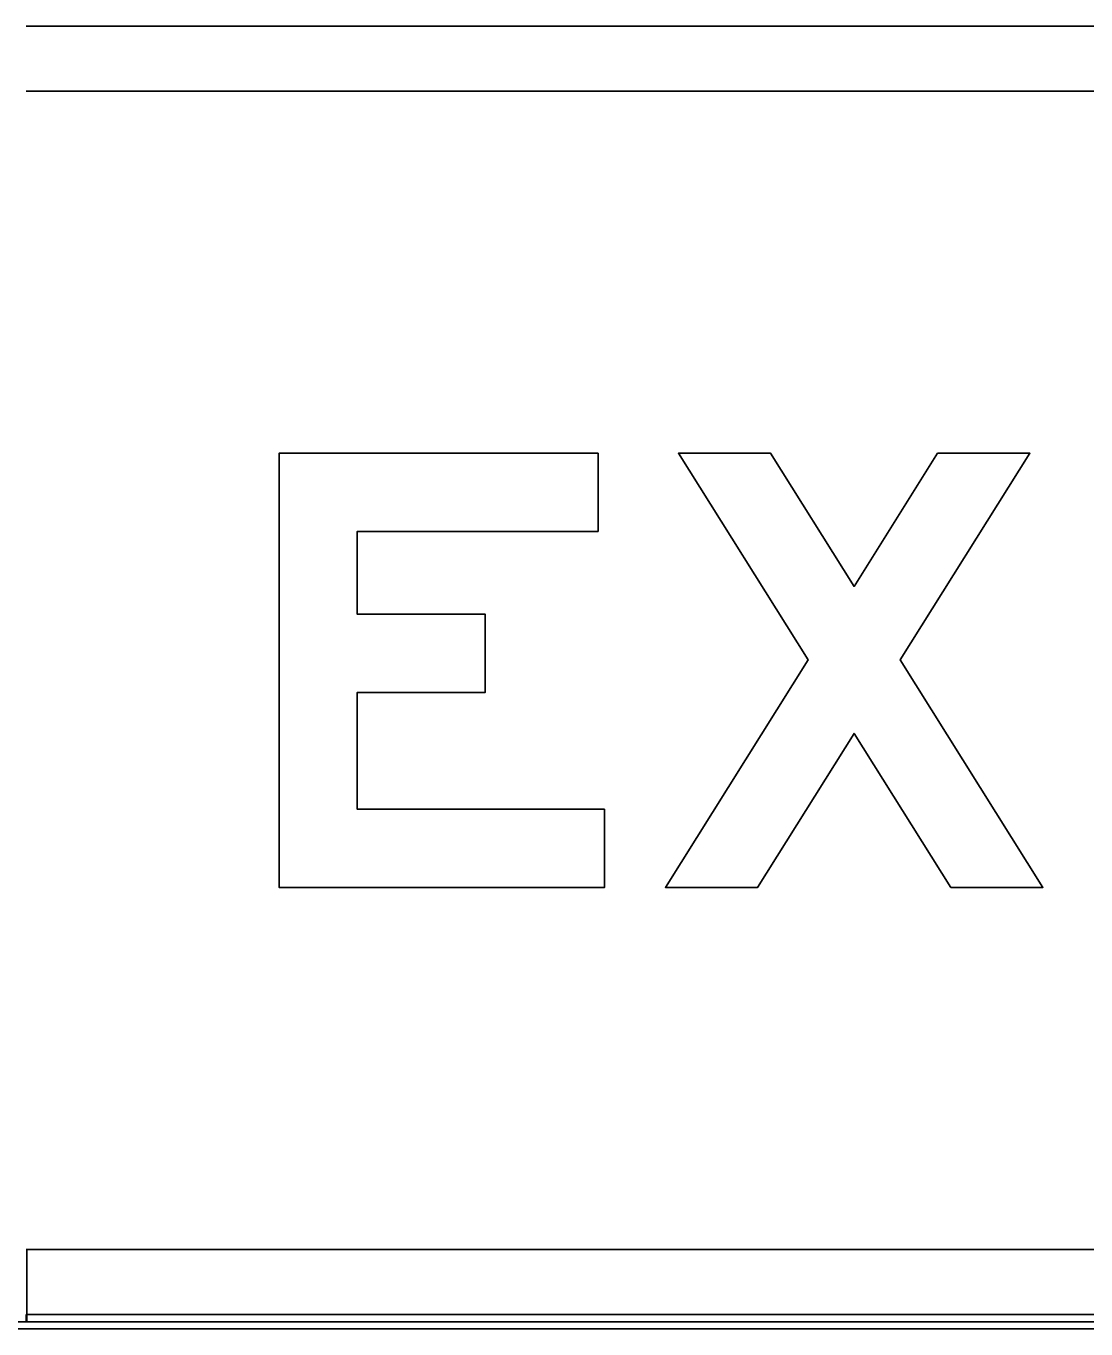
# Model space of a CAD drawing. Extents: x 2149961 to 2150220, y 145114 to 145240.
# Drawn here: x 2149975.759 to 2149978.202, y 145165.902 to 145168.903 of the extents above; entities that cross this region are included whole.
import ezdxf

# ---------------------------------------------------------------- set-up
doc = ezdxf.new("R2010")
doc.units = 0
for name, color, linetype in [('GSBWFILL', 7, 'Continuous'), ('GSCOLORFILL', 7, 'Continuous'), ('GSOUTLINE', 7, 'Continuous')]:
    doc.layers.add(name, color=color, linetype=linetype)

msp = doc.modelspace()

# ---------------------------------------------------------------- linework, layer by layer
at = {"layer": 'GSBWFILL'}
for p, q in [((2149975.7593, 145168.7531), (2149987.4262, 145168.7531)), ((2149987.4262, 145166.0855), (2149975.7609, 145166.0855)), ((2149975.7609, 145166.0855), (2149975.7609, 145165.9188)), ((2149987.0928, 145165.919), (2149974.0928, 145165.919)), ((2149975.7609, 145165.9188), (2149987.4262, 145165.9188))]:
    msp.add_line(p, q, dxfattribs=at)
for points in [[(2149977.0926, 145167.0993), (2149976.5226, 145167.0993), (2149976.5226, 145167.3683), (2149976.8176, 145167.3683), (2149976.8176, 145167.5483), (2149976.5226, 145167.5483), (2149976.5226, 145167.7393), (2149977.0776, 145167.7393), (2149977.0776, 145167.9193), (2149976.3426, 145167.9193), (2149976.3426, 145166.9193), (2149977.0926, 145166.9193)], [(2149977.8901, 145166.9193), (2149977.6676, 145167.2739), (2149977.4451, 145166.9193), (2149977.2326, 145166.9193), (2149977.5614, 145167.4432), (2149977.2626, 145167.9193), (2149977.4751, 145167.9193), (2149977.6676, 145167.6125), (2149977.8601, 145167.9193), (2149978.0726, 145167.9193), (2149977.7739, 145167.4432), (2149978.1026, 145166.9193)]]:
    msp.add_lwpolyline(points, close=True, dxfattribs=at)
at = {"layer": 'GSCOLORFILL'}
for p, q in [((2149975.7593, 145168.9031), (2149987.4262, 145168.9031)), ((2149975.7593, 145168.7531), (2149987.4262, 145168.7531)), ((2149987.4262, 145166.0855), (2149975.7609, 145166.0855)), ((2149975.7609, 145166.0855), (2149975.7609, 145165.9188)), ((2149987.4262, 145165.9355), (2149975.7594, 145165.9355)), ((2149975.7594, 145165.9355), (2149975.7594, 145165.9188)), ((2149987.0928, 145165.919), (2149974.0928, 145165.919)), ((2149987.0928, 145165.919), (2149974.0928, 145165.919)), ((2149987.0928, 145165.919), (2149974.0928, 145165.919)), ((2149975.7593, 145165.9188), (2149987.4262, 145165.9188)), ((2149975.7594, 145165.9188), (2149987.4262, 145165.9188)), ((2149975.7609, 145165.9188), (2149987.4262, 145165.9188)), ((2149974.0928, 145165.9023), (2149987.0928, 145165.9023))]:
    msp.add_line(p, q, dxfattribs=at)
for points in [[(2149977.0926, 145167.0993), (2149976.5226, 145167.0993), (2149976.5226, 145167.3683), (2149976.8176, 145167.3683), (2149976.8176, 145167.5483), (2149976.5226, 145167.5483), (2149976.5226, 145167.7393), (2149977.0776, 145167.7393), (2149977.0776, 145167.9193), (2149976.3426, 145167.9193), (2149976.3426, 145166.9193), (2149977.0926, 145166.9193)], [(2149977.8901, 145166.9193), (2149977.6676, 145167.2739), (2149977.4451, 145166.9193), (2149977.2326, 145166.9193), (2149977.5614, 145167.4432), (2149977.2626, 145167.9193), (2149977.4751, 145167.9193), (2149977.6676, 145167.6125), (2149977.8601, 145167.9193), (2149978.0726, 145167.9193), (2149977.7739, 145167.4432), (2149978.1026, 145166.9193)]]:
    msp.add_lwpolyline(points, close=True, dxfattribs=at)
at = {"layer": 'GSOUTLINE'}
for p, q in [((2149987.4262, 145168.7531), (2149975.7593, 145168.7531)), ((2149975.7593, 145166.0855), (2149987.4262, 145166.0855)), ((2149987.0928, 145165.919), (2149974.0928, 145165.919)), ((2149975.7593, 145165.9188), (2149987.4262, 145165.9188))]:
    msp.add_line(p, q, dxfattribs=at)
for points in [[(2149977.0926, 145167.0993), (2149976.5226, 145167.0993), (2149976.5226, 145167.3683), (2149976.8176, 145167.3683), (2149976.8176, 145167.5483), (2149976.5226, 145167.5483), (2149976.5226, 145167.7393), (2149977.0776, 145167.7393), (2149977.0776, 145167.9193), (2149976.3426, 145167.9193), (2149976.3426, 145166.9193), (2149977.0926, 145166.9193)], [(2149977.8901, 145166.9193), (2149977.6676, 145167.2739), (2149977.4451, 145166.9193), (2149977.2326, 145166.9193), (2149977.5614, 145167.4432), (2149977.2626, 145167.9193), (2149977.4751, 145167.9193), (2149977.6676, 145167.6125), (2149977.8601, 145167.9193), (2149978.0726, 145167.9193), (2149977.7739, 145167.4432), (2149978.1026, 145166.9193)]]:
    msp.add_lwpolyline(points, close=True, dxfattribs=at)

doc.saveas('drawing.dxf')
